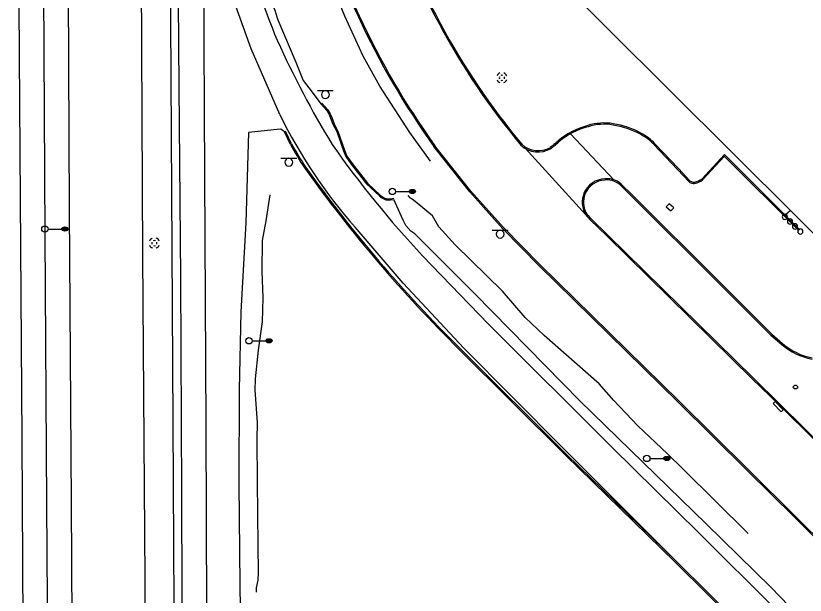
# Model space of a CAD drawing. Extents: x 2145380 to 2156929, y 139568 to 149130.
# Drawn here: x 2150807.7 to 2151182.3, y 143345.6 to 143620.6 of the extents above; entities that cross this region are included whole.
import ezdxf

# ---------------------------------------------------------------- set-up
doc = ezdxf.new("R2010")
doc.units = 0
for name, color, linetype in [('TOPO_Asphalt', 7, 'Continuous'), ('TOPO_Building', 7, 'Continuous'), ('TOPO_Concrete', 7, 'Continuous'), ('TOPO_Curb Back', 7, 'Continuous'), ('TOPO_DRAIN_Inlet Grate', 7, 'Continuous'), ('TOPO_DRAIN_Manhole', 7, 'Continuous'), ('TOPO_Fence', 7, 'Continuous'), ('TOPO_Flowline', 7, 'Continuous'), ('TOPO_Light Pole', 7, 'Continuous'), ('TOPO_Misc', 7, 'Continuous'), ('TOPO_Sign', 7, 'Continuous'), ('TOPO_Wall Freestanding', 7, 'Continuous')]:
    doc.layers.add(name, color=color, linetype=linetype)

# ---------------------------------------------------------------- blocks, each defined once
blk = doc.blocks.new('MHEXST')
at = {"layer": 'TOPO_DRAIN_Manhole'}
for centre, radius, start, end in [((-0.1, 0.3), 12.7, 112.9748, 158.2636), ((-0.1, 0.1), 6.35, 157.9722, 204.161), ((-0.1, 0.1), 6.35, 66.1941, 113.691), ((-0.1, 0.3), 12.7, 22.0744, 68.6991), ((-0.1, 0.1), 6.35, 336.8023, 21.4046), ((-0.1, 0.3), 12.7, 202.6921, 248.1938), ((-0.1, 0.1), 6.35, 248.5791, 293.1995), ((-0.1, 0.3), 12.7, 291.7963, 337.3032)]:
    blk.add_arc(centre, radius, start, end, dxfattribs=at)
blk = doc.blocks.new('POST')
at = {"layer": 'TOPO_Misc'}
for start, end in [(89.99996, 180.00004), (179.99996, 270.00004), (359.99996, 90.00004), (269.99996, 0.00004)]:
    blk.add_arc((-0.01, 0.03), 3.16, start, end, dxfattribs=at)
blk = doc.blocks.new('LP')
at = {"layer": 'TOPO_Light Pole'}
blk.add_line((3.81, 0), (20.32, 0), dxfattribs=at)
for points in [[(20.32, 0), (27.94, 0)], [(20.32, 0), (23.5, 0)], [(20.83, 1.27), (27.43, 1.27)], [(20.83, 1.27), (23.5, 1.27)], [(23.71, 1.27), (27.43, 1.27)], [(23.71, 0), (27.94, 0)], [(20.83, -1.27), (27.43, -1.27)], [(20.83, -1.27), (23.5, -1.27)], [(23.71, -1.27), (27.43, -1.27)]]:
    blk.add_lwpolyline(points, dxfattribs=at)
blk.add_circle((0, 0), 3.81, dxfattribs=at)
blk.add_ellipse((24.13, 0), major_axis=(3.81, 0), ratio=0.666667, dxfattribs=at)

msp = doc.modelspace()

# ---------------------------------------------------------------- linework, layer by layer
at = {"layer": 'TOPO_Asphalt'}
for p, q in [((2151091.39, 143542.79), (2151070.91, 143564.59)), ((2151049.35, 143557.69), (2151078.18, 143526.15))]:
    msp.add_line(p, q, dxfattribs=at)
for points in [[(2150866.05, 143879.67), (2150865.06, 143937.66), (2150864.85, 143990.13), (2150864.67, 144035.58), (2150864.21, 144105.64), (2150863.95, 144155.28), (2150871.2, 144071), (2150878.42, 143976.77), (2150880.39, 143949.29), (2150881.94, 143894.16), (2150882.71, 143830.48), (2150883.7, 143742.16), (2150884.39, 143667.9), (2150885.11, 143586.96), (2150885.8, 143496.4), (2150886.28, 143393.88), (2150886.54, 143298.22), (2150886.9, 143186.43), (2150887.34, 143098.73), (2150887.77, 143037.36)], [(2150830.91, 143895.8), (2150831.67, 143777.46), (2150832.37, 143667.21), (2150833.05, 143528.43), (2150833.9, 143389.43), (2150834.67, 143247.88), (2150835.5, 143066.4), (2150835.69, 143046.02)], [(2150812.93, 143049.81), (2150812.56, 143101.87), (2150811.56, 143273.04), (2150810.63, 143419.6), (2150809.49, 143601.8), (2150808.56, 143747.87), (2150807.67, 143887.53)], [(2150866.05, 143879.67), (2150866.54, 143784.63), (2150867.21, 143638.78), (2150867.83, 143506.79), (2150868.83, 143353.29), (2150869.91, 143178.27), (2150870.6, 143047.85), (2150870.66, 143040.2)], [(2150896.08, 143684.35), (2150896.77, 143640.39), (2150897.23, 143544.57), (2150897.79, 143426.39), (2150898.3, 143293.37), (2150899.26, 143139.25), (2150899.7, 143156.09)], [(2150932.96, 143573.68), (2150919.34, 143604.87), (2150905.38, 143643.85)], [(2150932.08, 143618.64), (2150940.56, 143598.57), (2150944.09, 143589.9), (2150948.38, 143584.32), (2150952.4, 143578.79)], [(2150935.1, 143565.57), (2150933.45, 143566.77), (2150931.67, 143566.62), (2150918.17, 143565.18), (2150916.88, 143522.25), (2150914.53, 143480.03), (2150913.61, 143443.01), (2150913.54, 143398.5), (2150914.06, 143350.58), (2150914.82, 143294.42), (2150915.75, 143229.35), (2150920.93, 143227.91)], [(2151166.11, 143349.25), (2151135.31, 143379.43), (2151075.25, 143437.89), (2151025.49, 143488.64), (2150997, 143517.08), (2150995.13, 143518.29), (2150992.69, 143521.13), (2150991.45, 143523.61), (2150990.77, 143525.27), (2150987.02, 143533.37)], [(2151126.68, 143356.1), (2151066.74, 143416.04), (2151020.31, 143462.81), (2150991.45, 143493.75), (2150968.74, 143520.2)], [(2151000.67, 143506.71), (2151031.97, 143474.27), (2151090.49, 143415.86), (2151131.74, 143375.19), (2151168.32, 143338.85)], [(2151491.09, 143037.54), (2151482.93, 143041.25), (2151475.43, 143046.7), (2151439.67, 143080.42), (2151386.61, 143130.55), (2151343.3, 143172.59), (2151291.15, 143224.91), (2151244.71, 143269.91), (2151204.95, 143309), (2151165.98, 143349.39)]]:
    msp.add_lwpolyline(points, dxfattribs=at)
for centre, radius, start, end in [((2151159.77, 143706.95), 248.19, 191.2417, 203.2618), ((2151056.57, 143664.22), 132.57, 189.0511, 200.1092), ((2151338.56, 143791.63), 445.94, 204.1852, 211.3727), ((2151145.82, 143677.36), 236.76, 205.9689, 221.59), ((2151353.11, 143836.71), 482.82, 215.0432, 223.1166)]:
    msp.add_arc(centre, radius, start, end, dxfattribs=at)
at = {"layer": 'TOPO_Building'}
msp.add_lwpolyline([(2151029.19, 143673.7), (2151207.33, 143496.15), (2151320.89, 143610.09), (2151270.88, 143659.93), (2151269.72, 143669.16), (2151204.55, 143725.48), (2151142.55, 143787.27), (2151057.58, 143702.01), (2151032.57, 143726.94), (2151017.22, 143711.53), (2151042.15, 143686.7)], close=True, dxfattribs=at)
at = {"layer": 'TOPO_Concrete'}
msp.add_line((2151172.87, 143526.22), (2151175.18, 143528.2), dxfattribs=at)
at = {"layer": 'TOPO_Curb Back'}
for p, q in [((2151144.14, 143553.72), (2151179.27, 143518.66)), ((2151144.56, 143554.15), (2151179.73, 143519.05))]:
    msp.add_line(p, q, dxfattribs=at)
for points in [[(2150952.4, 143578.79), (2150955.24, 143575.56), (2150956.38, 143573.76), (2150957.07, 143572.03), (2150958.17, 143569.11), (2150959.98, 143565.6), (2150963.16, 143556.53), (2150964.25, 143553.73), (2150966.82, 143550.11), (2150974.16, 143540.79), (2150980.23, 143535.06)], [(2150952.85, 143579.18), (2150955.72, 143575.92), (2150956.91, 143574.03), (2150957.63, 143572.25), (2150958.72, 143569.35), (2150960.53, 143565.83), (2150963.72, 143556.74), (2150964.78, 143554.01), (2150967.3, 143550.47), (2150974.6, 143541.2), (2150980.65, 143535.48)], [(2150938.03, 143559.47), (2150935.1, 143565.58)], [(2150938.56, 143559.74), (2150935.64, 143565.84)], [(2151127.58, 143542.27), (2151122.11, 143548.1), (2151110.95, 143559.83)], [(2151478.51, 143087.7), (2151441.77, 143122.28), (2151374.1, 143188.74), (2151297.47, 143264.1), (2151237.35, 143323.07), (2151177.39, 143382.45), (2151154.74, 143404.77), (2151122.02, 143437.29), (2151056.1, 143501.92), (2151038.85, 143519.47), (2151023.07, 143536.96), (2151006.08, 143558.57)], [(2151478.9, 143088.15), (2151442.19, 143122.72), (2151374.52, 143189.17), (2151297.89, 143264.53), (2151237.77, 143323.5), (2151177.82, 143382.87), (2151155.16, 143405.2), (2151122.44, 143437.72), (2151056.52, 143502.34), (2151039.28, 143519.88), (2151023.53, 143537.35), (2151006.56, 143558.93)], [(2151062.75, 143559.24), (2151061.32, 143558.11)], [(2151063.13, 143558.79), (2151061.66, 143557.61)], [(2151127.18, 143541.82), (2151121.67, 143547.69), (2151110.51, 143559.42)], [(2151144.55, 143554.15), (2151143.89, 143554.75), (2151133.16, 143543.11)], [(2151144.15, 143553.71), (2151143.93, 143553.91), (2151133.56, 143542.66)], [(2151165.97, 143469.09), (2151141.94, 143493.03), (2151098.71, 143536.13), (2151095.39, 143539.36)], [(2151166.39, 143469.52), (2151142.36, 143493.46), (2151099.13, 143536.56), (2151095.83, 143539.76)], [(2150985.39, 143533.77), (2150987.07, 143533.99)], [(2150985.45, 143533.17), (2150987.15, 143533.39)], [(2151080.08, 143523.96), (2151088.21, 143516.02), (2151157.14, 143448.26)], [(2151080.49, 143524.4), (2151088.63, 143516.45), (2151157.56, 143448.69)], [(2151165.98, 143469.08), (2151171.12, 143464.63)], [(2151166.38, 143469.53), (2151171.52, 143465.08)], [(2151433.34, 143053.45), (2151401.72, 143083.46), (2151346.6, 143137.53), (2151316.04, 143167.78), (2151256.89, 143226.24), (2151167.24, 143315.17), (2151120.58, 143361.28), (2151068.6, 143411.98), (2151017.95, 143462.41)], [(2151433.74, 143053.89), (2151402.14, 143083.89), (2151347.02, 143137.96), (2151316.46, 143168.21), (2151257.32, 143226.67), (2151167.67, 143315.6), (2151121, 143361.71), (2151069.02, 143412.41), (2151018.37, 143462.84)], [(2151236.43, 143370.93), (2151233.47, 143373.21), (2151204.5, 143401.65), (2151169.83, 143435.88), (2151157.1, 143448.29)], [(2151236.78, 143371.42), (2151233.87, 143373.67), (2151204.93, 143402.08), (2151170.25, 143436.31), (2151157.52, 143448.72)]]:
    msp.add_lwpolyline(points, dxfattribs=at)
for centre, radius, start, end in [((2151296.79, 143776.98), 362.28, 193.4307, 205.6201), ((2151296.78, 143776.97), 361.67, 193.4313, 205.6211), ((2151316.64, 143783.44), 349.69, 196.6206, 208.4556), ((2151316.64, 143783.44), 350.29, 196.6206, 208.4553), ((2151309.56, 143776.59), 373.67, 204.7207, 215.694), ((2151309.56, 143776.59), 373.08, 204.72, 215.6919), ((2151309.21, 143777.54), 340.96, 208.1791, 219.8218), ((2151309.21, 143777.54), 340.36, 208.1789, 219.8151), ((2151088.12, 143533.43), 36.2, 104.3603, 129.7181), ((2151088.12, 143533.43), 35.6, 104.3285, 129.6975), ((2151086.8, 143545.13), 24.59, 79.7043, 108.154), ((2151086.8, 143545.13), 23.99, 79.687, 108.2017), ((2151084.82, 143529.06), 40.17, 61.3897, 81.0026), ((2151084.82, 143529.06), 40.77, 61.4015, 80.9932), ((2151093.79, 143544.09), 22.69, 42.5184, 63.108), ((2151093.79, 143544.09), 23.29, 42.5325, 63.0856), ((2151067.15, 143629.98), 146.52, 208.6435, 213.7213), ((2150359.23, 144340.89), 1051.62, 311.98874, 312.1536), ((2150358.45, 144341.75), 1053.38, 311.98778, 312.15277), ((2151067.14, 143629.97), 147.11, 208.6371, 213.7252), ((2151055.57, 143568.08), 12.11, 227.2066, 300.2078), ((2151055.57, 143568.08), 11.51, 227.3966, 299.9946), ((2151480.65, 143930.67), 657.69, 215.5114, 225.3422), ((2151480.65, 143930.67), 658.3, 215.51061, 225.34201), ((2151087.64, 143531.94), 11.29, 91.9308, 157.9441), ((2151087.64, 143531.94), 10.69, 91.8118, 157.8934), ((2151088.31, 143533.49), 9.79, 39.8567, 96.1748), ((2151088.31, 143533.49), 9.19, 39.6646, 96.3131), ((2151129.9, 143545.38), 4.48, 232.6361, 245.2547), ((2151129.9, 143545.39), 3.89, 233.3462, 245.0532), ((2151129.4, 143544.67), 3.63, 247.7277, 281.5508), ((2151129.4, 143544.67), 3.03, 247.9711, 281.3633), ((2151127.75, 143551), 9.56, 283.5272, 304.4468), ((2151127.75, 143551), 10.17, 283.4672, 304.8287), ((2150984.81, 143539.58), 6.44, 224.6375, 275.7315), ((2150984.81, 143539.58), 5.84, 224.5395, 275.6502), ((2151088.07, 143532.16), 11.61, 159.7488, 206.6016), ((2151088.07, 143532.16), 11.01, 159.7981, 206.526), ((2151088.15, 143532.85), 12.01, 209.3827, 227.7751), ((2151088.15, 143532.85), 11.41, 209.4576, 227.8291), ((2151191.01, 143487.35), 30.2, 228.8088, 259.4658), ((2151191.01, 143487.35), 29.6, 228.8048, 259.4731)]:
    msp.add_arc(centre, radius, start, end, dxfattribs=at)
at = {"layer": 'TOPO_DRAIN_Inlet Grate'}
for points in [[(2151116.35, 143529.84), (2151118.54, 143527.96), (2151119.86, 143529.5), (2151117.68, 143531.38)], [(2151170.89, 143432.58), (2151167.02, 143436.55), (2151168.01, 143437.52), (2151171.88, 143433.56)]]:
    msp.add_lwpolyline(points, close=True, dxfattribs=at)
at = {"layer": 'TOPO_Fence'}
msp.add_lwpolyline([(2151004.51, 143551.55), (2150994.6, 143565.24), (2150980.38, 143587.23), (2150972.48, 143601.34), (2150963.81, 143620.44), (2150956.74, 143637.87), (2150950.35, 143654.51), (2150944.9, 143670.41), (2150943.79, 143675.12), (2150943.19, 143677.86)], dxfattribs=at)
at = {"layer": 'TOPO_Flowline'}
for points in [[(2150928.29, 143535.68), (2150926.38, 143523.3), (2150924.57, 143513.91), (2150924.46, 143499.41), (2150924.95, 143486.73), (2150924.62, 143475.4), (2150922.71, 143461.96), (2150921.33, 143448.36), (2150921.03, 143442.84), (2150922.18, 143427.56), (2150922.07, 143419.53), (2150922.2, 143399.65), (2150922.46, 143369.18), (2150922.68, 143356.37), (2150922.57, 143352.78), (2150921.76, 143349.05), (2150921.73, 143347.03)], [(2151155.26, 143374.84), (2151124.14, 143405.51), (2151116.89, 143412.68), (2151102.79, 143425.93), (2151091.47, 143437.94), (2151084.47, 143445.92), (2151058.43, 143468.79), (2151049.41, 143477.34), (2151038.61, 143489.95), (2151016.11, 143511.83), (2151008.47, 143520.36), (2151005.38, 143525.71), (2150997.23, 143532.37), (2150995.99, 143533.34), (2150995.01, 143534.07), (2150993.92, 143535.25)]]:
    msp.add_lwpolyline(points, dxfattribs=at)
at = {"layer": 'TOPO_Misc'}
for p, q in [((2151177.11, 143445.19), (2151176.33, 143444.41)), ((2151176.33, 143444.41), (2151177.11, 143443.63)), ((2151178.2, 143445.19), (2151177.11, 143445.19)), ((2151177.11, 143443.63), (2151178.2, 143443.63)), ((2151178.98, 143444.41), (2151178.2, 143445.19)), ((2151178.2, 143443.63), (2151178.98, 143444.41))]:
    msp.add_line(p, q, dxfattribs=at)
at = {"layer": 'TOPO_Sign'}
for points in [[(2150950.85, 143585.05), (2150958.35, 143585.06)], [(2150952.73, 143583.18), (2150952.73, 143583.18)], [(2150954.6, 143585.05), (2150954.6, 143585.05)], [(2150956.47, 143583.18), (2150956.47, 143583.18)], [(2150954.6, 143581.32), (2150954.6, 143581.32)], [(2150933.47, 143552.94), (2150940.97, 143552.95)], [(2150937.22, 143552.94), (2150937.22, 143552.94)], [(2150935.36, 143551.07), (2150935.36, 143551.07)], [(2150937.22, 143549.2), (2150937.22, 143549.2)], [(2150939.09, 143551.07), (2150939.09, 143551.07)], [(2151033.77, 143518.82), (2151041.26, 143518.82)], [(2151037.52, 143518.82), (2151037.52, 143518.82)], [(2151035.65, 143516.95), (2151035.65, 143516.95)], [(2151037.52, 143515.08), (2151037.52, 143515.08)], [(2151039.38, 143516.95), (2151039.38, 143516.95)]]:
    msp.add_lwpolyline(points, dxfattribs=at)
for centre, start, end in [((2150954.6, 143583.18), 90, 180), ((2150954.6, 143583.18), 180, 270), ((2150954.6, 143583.18), 360, 90), ((2150954.6, 143583.18), 270, 0), ((2150937.22, 143551.07), 90, 180), ((2150937.22, 143551.07), 360, 90), ((2150937.22, 143551.07), 180, 270), ((2150937.22, 143551.07), 270, 0), ((2151037.52, 143516.95), 90, 180), ((2151037.52, 143516.95), 360, 90), ((2151037.52, 143516.95), 180, 270), ((2151037.52, 143516.95), 270, 0)]:
    msp.add_arc(centre, 1.87, start, end, dxfattribs=at)
at = {"layer": 'TOPO_Wall Freestanding'}
for points in [[(2150816.91, 144319.52), (2150816.87, 144276.11), (2150815.95, 144245.15), (2150815.62, 144222.72), (2150816.62, 144196.87), (2150817.93, 144113.24), (2150818.37, 144033), (2150819.07, 143908.86), (2150819.34, 143887.25), (2150820.2, 143749.08), (2150821.44, 143516.51), (2150822.31, 143388.94), (2150823.24, 143249.95), (2150824.05, 143083.04), (2150825.67, 143063.22), (2150826.64, 143047.53)], [(2150880.21, 143821.14), (2150880.62, 143741.07), (2150880.91, 143646.34), (2150881.58, 143536.83), (2150882.22, 143427.74), (2150882.86, 143311.58), (2150883.19, 143202), (2150883.47, 143161.17), (2150883.22, 143149.85), (2150882.82, 143140.47), (2150882.4, 143132.18), (2150881.11, 143097.49), (2150879.15, 143059.55), (2150879.46, 143057.37), (2150879.8, 143038.68)]]:
    msp.add_lwpolyline(points, dxfattribs=at)

# ---------------------------------------------------------------- block references
at = {"layer": 'TOPO_DRAIN_Manhole', "xscale": 0.19685000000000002, "yscale": 0.19685000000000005}
for p in [(2151038.37, 143591.11), (2150873.42, 143512.66)]:
    msp.add_blockref('MHEXST', p, dxfattribs=at)
at = {"layer": 'TOPO_Light Pole', "xscale": 0.39370000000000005, "yscale": 0.3937000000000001}
for p in [(2150986.32, 143537.2), (2150821.48, 143519.39), (2150918.32, 143466.34), (2151107.09, 143410.51)]:
    msp.add_blockref('LP', p, dxfattribs=at)
at = {"layer": 'TOPO_Misc', "xscale": 0.39370000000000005, "yscale": 0.3937000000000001}
for p in [(2151172.6, 143525.17), (2151175.07, 143522.94), (2151177.43, 143520.61), (2151179.97, 143518.22)]:
    msp.add_blockref('POST', p, dxfattribs=at)

doc.saveas('drawing.dxf')
